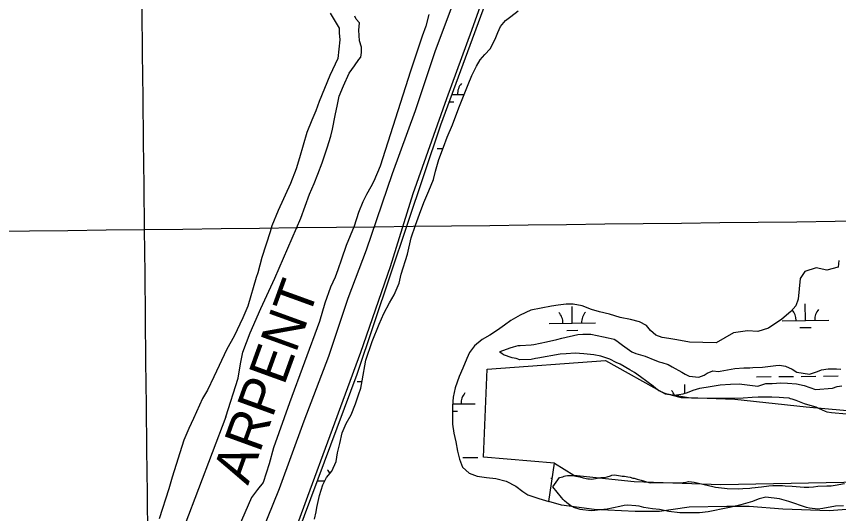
# Model space of a CAD drawing. Extents: x 3683613 to 3738215, y 469626 to 495384.
# Drawn here: x 3713936 to 3715706, y 480796 to 481865 of the extents above; entities that cross this region are included whole.
import ezdxf

# ---------------------------------------------------------------- set-up
doc = ezdxf.new("R2010")
doc.units = 0
for name, color, linetype in [('V-GRID-MAJR', 7, 'Continuous'), ('V-LEVE-TOET', 7, 'Continuous'), ('V-RIVR-IDEN', 7, 'Continuous'), ('V-SITE-VEGE', 7, 'Continuous'), ('V-TOPO-SHOR', 7, 'Continuous'), ('V-WETL-SWMP', 7, 'Continuous')]:
    doc.layers.add(name, color=color, linetype=linetype)

msp = doc.modelspace()

# ---------------------------------------------------------------- linework, layer by layer
at = {"layer": 'V-GRID-MAJR'}
for points in [[(3714284.1, 475347.8), (3714211.8, 481406.4), (3714139.5, 487466.8), (3714067.2, 493527.3), (3714067.2, 493529.2)], [(3687787.4, 481100.8), (3693072.3, 481160.4), (3698357.2, 481220.7), (3703642.1, 481281.8), (3708927, 481343.7), (3714211.8, 481406.4), (3719496.7, 481469.8)]]:
    msp.add_spline(points, degree=3, dxfattribs=at)
at = {"layer": 'V-LEVE-TOET'}
for points in [[(3714480.4, 480605.1), (3714563.4, 480832.6), (3714611.2, 480963.3), (3714677.4, 481142.6), (3714741.1, 481327.1), (3714790.2, 481483.5), (3714862.3, 481688.1), (3714916.7, 481834.9), (3714975.8, 482002.8), (3715026, 482132), (3715070.5, 482254.6), (3715115.5, 482375.2), (3715146.9, 482465.4), (3715192.3, 482597), (3715235.5, 482715.2), (3715275.7, 482836.8), (3715322.1, 482973.7), (3715356.7, 483078.1), (3715404, 483219.2)], [(3715325.8, 483165), (3715288.4, 483045.3), (3715241.6, 482907.1), (3715187.6, 482757.8), (3715136.5, 482627.6), (3715093.9, 482495.1), (3715046.1, 482358.7), (3714990.4, 482192.3), (3714938.4, 482053), (3714875.9, 481894.2), (3714836.5, 481788.8), (3714794.4, 481661.5), (3714744.7, 481526.1), (3714689, 481361.6), (3714649.6, 481258.1), (3714607.9, 481133.2), (3714554.9, 480993.9), (3714501.9, 480848.4), (3714439.5, 480694.4)]]:
    msp.add_lwpolyline(points, dxfattribs=at)
at = {"layer": 'V-SITE-VEGE'}
for p, q in [((3714611.4, 481871.6), (3714630.9, 481839.5)), ((3714630.9, 481839.5), (3714630.7, 481829.5)), ((3714630.7, 481829.5), (3714632.1, 481814.4)), ((3714632.1, 481814.4), (3714628, 481774.4)), ((3714628, 481774.4), (3714610.6, 481737.9)), ((3714610.6, 481737.9), (3714587.8, 481681.5)), ((3714587.8, 481681.5), (3714580.7, 481661.6)), ((3714580.7, 481661.6), (3714572, 481641.7)), ((3714572, 481641.7), (3714561.4, 481615.2)), ((3714561.4, 481615.2), (3714545.4, 481560.3)), ((3714545.4, 481560.3), (3714538.2, 481537.1)), ((3714538.2, 481537.1), (3714525.9, 481505.5)), ((3714525.9, 481505.5), (3714499.8, 481447.5)), ((3714499.8, 481447.5), (3714485.8, 481414.4)), ((3714485.8, 481414.4), (3714482.2, 481401.1)), ((3714482.2, 481401.1), (3714464.4, 481346.3)), ((3714464.4, 481346.3), (3714455.4, 481313)), ((3714451.9, 481303), (3714434, 481241.5)), ((3714455.4, 481313), (3714451.9, 481303)), ((3714434, 481241.5), (3714423.5, 481216.7)), ((3714423.5, 481216.7), (3714404.4, 481176.9)), ((3714404.4, 481176.9), (3714388.8, 481148.8)), ((3714388.8, 481148.8), (3714360.9, 481089.2)), ((3714360.9, 481089.2), (3714347, 481061)), ((3714347, 481061), (3714336.7, 481042.8)), ((3714336.7, 481042.8), (3714317.5, 480999.7)), ((3714317.5, 480999.7), (3714307, 480978.2)), ((3714307, 480978.2), (3714296.5, 480953.3)), ((3714296.5, 480953.3), (3714271.6, 480873.6)), ((3714271.6, 480873.6), (3714264.4, 480848.7)), ((3714264.4, 480848.7), (3714243.2, 480783.9))]:
    msp.add_line(p, q, dxfattribs=at)
for points in [[(3715003.5, 481130.3), (3714984.7, 481136.7), (3714980.6, 481139.6), (3714977.7, 481141.9), (3714977.7, 481144.2), (3714998.7, 481152), (3715005.7, 481153.8), (3715016.3, 481156.8), (3715020.4, 481156.8), (3715043.8, 481158.7), (3715049.6, 481159.3), (3715077.1, 481164.7), (3715099.4, 481169.5), (3715109.9, 481172.5), (3715144.4, 481180.3), (3715155, 481181), (3715172.5, 481181.1), (3715200.1, 481175.4), (3715210.1, 481173.7), (3715222.4, 481170.8), (3715228.3, 481167.3), (3715232.4, 481164.4), (3715240.6, 481157.5), (3715260.6, 481143.5), (3715269.4, 481139.5), (3715289.4, 481133.7), (3715310.5, 481125.1), (3715319.9, 481121.6), (3715325.2, 481120.5), (3715339.3, 481116.4), (3715347.5, 481111.2), (3715368.1, 481099.6), (3715375.7, 481095), (3715383.9, 481090.9), (3715405, 481088.7), (3715416.2, 481092.9), (3715422.6, 481097.6), (3715435.4, 481102.3), (3715447.2, 481101.2), (3715451.2, 481101.8), (3715482.3, 481107.3), (3715501.6, 481108.6), (3715515.1, 481109.2), (3715521.5, 481109.3), (3715542, 481110.6), (3715570.7, 481114.2), (3715578.9, 481114.3), (3715591.8, 481112.6), (3715605.9, 481106.3), (3715615.9, 481099.3), (3715643.4, 481095.3), (3715660.4, 481100.7), (3715669.2, 481104.3), (3715683.2, 481106.7), (3715701.4, 481106.8), (3715710.7, 481105.7)], [(3715723, 481009.1), (3715690.8, 481011.8), (3715681.4, 481013.5), (3715677.9, 481014.7), (3715664.4, 481020.5), (3715657.3, 481024), (3715645, 481028), (3715632.7, 481031.4), (3715614.5, 481038.9), (3715605.7, 481041.8), (3715602.1, 481042.4), (3715599.2, 481043.5), (3715586.9, 481044.6), (3715578.1, 481045.2), (3715562.3, 481045.7), (3715533, 481045.5), (3715520.1, 481044.8), (3715500.2, 481043.5), (3715425.2, 481043.1), (3715388.9, 481043.5), (3715372.5, 481044.6), (3715367.8, 481044.5), (3715348.5, 481049.1), (3715336.7, 481052.6), (3715330.3, 481054.3), (3715326.1, 481056.6), (3715319.1, 481059.5), (3715312, 481065.3), (3715306.7, 481069.4), (3715279.1, 481089.7), (3715266.2, 481099), (3715256.7, 481104.8), (3715235.6, 481117), (3715226.8, 481120.5), (3715213.3, 481127.4), (3715193.9, 481133.8), (3715179.2, 481136.6), (3715157.5, 481138.8), (3715138.8, 481140.5), (3715119.5, 481139.2), (3715106.6, 481138.5), (3715058.6, 481129.5), (3715053.3, 481128.8), (3715044, 481127), (3715020, 481126.3), (3715011.7, 481128.6), (3715003.5, 481130.3)], [(3715109, 480873.4), (3715111.9, 480874.6), (3715115.4, 480875.8), (3715117.7, 480876.4), (3715122.4, 480877), (3715134.7, 480877), (3715140, 480875.9), (3715148.8, 480874.2), (3715155.8, 480872.5), (3715165.8, 480870.2), (3715169.9, 480870.2), (3715174.6, 480869.6), (3715193.9, 480872.7), (3715200.9, 480873.3), (3715207.4, 480874.5), (3715215, 480876.9), (3715217.9, 480878.1), (3715223.2, 480878.7), (3715236.1, 480876.4), (3715240.2, 480875.9), (3715244.8, 480875.9), (3715252.5, 480874.8), (3715257.2, 480873.6), (3715263, 480871.9), (3715266, 480871.9), (3715272.4, 480869.6), (3715275.4, 480868.5), (3715277.7, 480867.9), (3715281.2, 480867.3), (3715297.1, 480862.2), (3715300, 480861.6), (3715371.5, 480862), (3715377.9, 480863.2), (3715382.6, 480864.4), (3715389, 480863.9), (3715394.9, 480862.7), (3715434.8, 480853.6), (3715440.6, 480852.4), (3715460, 480850.2), (3715465.8, 480849.7), (3715489.9, 480848.6), (3715499.8, 480849.3), (3715515.1, 480849.9), (3715519.1, 480850.5), (3715539.6, 480853), (3715555.4, 480855.4), (3715564.2, 480856.1), (3715585.3, 480855.6), (3715590.6, 480855.1), (3715605.8, 480854.6), (3715631.6, 480852.4), (3715641.6, 480852.4), (3715651.5, 480853.1), (3715660.9, 480854.3), (3715680.8, 480855), (3715689.6, 480855), (3715698.4, 480856.3), (3715718.3, 480859.9)], [(3715716.2, 480811.8), (3715699.2, 480811.2), (3715671.7, 480806.3), (3715661.2, 480805.1), (3715643, 480807.3), (3715636.6, 480808.5), (3715598.4, 480821.1), (3715579, 480826.9), (3715549.1, 480830.8), (3715535.1, 480827.2), (3715525.8, 480823.6), (3715520.5, 480821.3), (3715495.3, 480814.1), (3715474.3, 480809.3), (3715467.3, 480807.5), (3715425.1, 480799), (3715406.4, 480797.2), (3715364.2, 480796.9), (3715340.2, 480799.7), (3715320.2, 480804.3), (3715305.6, 480805.4), (3715286.8, 480808.2), (3715276.3, 480811.1), (3715269.2, 480812.2), (3715251.7, 480813.3), (3715244, 480812.6), (3715235.3, 480810.8), (3715207.8, 480804.8), (3715193.1, 480803.6), (3715175, 480801.7), (3715167.4, 480802.2), (3715155.1, 480803.3), (3715149.8, 480804.5), (3715135.7, 480808.5), (3715133.9, 480809.7), (3715129.8, 480812), (3715121, 480818.4), (3715115.7, 480823), (3715113.3, 480825.9), (3715109.2, 480830), (3715090.9, 480852.8), (3715105.4, 480872.8), (3715109, 480873.4)]]:
    msp.add_lwpolyline(points, dxfattribs=at)
at = {"layer": 'V-TOPO-SHOR'}
for p, q in [((3715706.5, 481340), (3715704.7, 481325.5)), ((3715657.6, 481323.6), (3715633.2, 481316.3)), ((3715680.2, 481319), (3715657.6, 481323.6)), ((3715704.7, 481325.5), (3715680.2, 481319)), ((3715633.2, 481316.3), (3715623.1, 481301.3)), ((3715623.1, 481301.3), (3715619, 481256.8)), ((3715619, 481256.8), (3715613.7, 481242.3)), ((3715043.4, 481232.8), (3715020.5, 481222.5)), ((3715087.6, 481241.2), (3715043.4, 481232.8)), ((3715102.4, 481243.8), (3715087.6, 481241.2)), ((3715119.7, 481246), (3715102.4, 481243.8)), ((3715134.5, 481245.6), (3715119.7, 481246)), ((3715153.8, 481242.1), (3715134.5, 481245.6)), ((3715174.2, 481234.6), (3715153.8, 481242.1)), ((3715191.1, 481229.6), (3715174.2, 481234.6)), ((3715613.7, 481242.3), (3715603.3, 481230.1)), ((3715020.5, 481222.5), (3715000.2, 481210.7)), ((3715213, 481224.1), (3715191.1, 481229.6)), ((3715236, 481217.1), (3715213, 481224.1)), ((3715257.9, 481213.1), (3715236, 481217.1)), ((3715603.3, 481230.1), (3715583.9, 481213.3)), ((3714987, 481200.9), (3714971.8, 481189.7)), ((3715000.2, 481210.7), (3714987, 481200.9)), ((3715277.3, 481207.6), (3715257.9, 481213.1)), ((3715292.6, 481199.6), (3715277.3, 481207.6)), ((3715301.3, 481188.9), (3715292.6, 481199.6)), ((3715583.9, 481213.3), (3715555.2, 481194.2)), ((3714955.1, 481178.9), (3714938.3, 481169.6)), ((3714971.8, 481189.7), (3714955.1, 481178.9)), ((3715312.5, 481178.8), (3715301.3, 481188.9)), ((3715325.8, 481174.3), (3715312.5, 481178.8)), ((3715479.4, 481184.4), (3715442.2, 481162.6)), ((3715510.1, 481188.7), (3715479.4, 481184.4)), ((3715531.7, 481187.1), (3715510.1, 481188.7)), ((3715555.2, 481194.2), (3715531.7, 481187.1)), ((3714938.3, 481169.6), (3714922.1, 481156.3)), ((3715340.6, 481171.8), (3715325.8, 481174.3)), ((3715357.9, 481169.4), (3715340.6, 481171.8)), ((3715384.9, 481163.9), (3715357.9, 481169.4)), ((3715442.2, 481162.6), (3715384.9, 481163.9)), ((3714922.1, 481156.3), (3714911, 481142)), ((3714905.4, 481128.7), (3714896.9, 481108.3)), ((3714911, 481142), (3714905.4, 481128.7)), ((3714896.9, 481108.3), (3714888.8, 481090.4)), ((3714949.2, 481106.2), (3715204.2, 481124.6)), ((3715204.2, 481124.6), (3715332.3, 481052.8)), ((3714888.8, 481090.4), (3714880.8, 481065.9)), ((3714941.6, 480916.6), (3714949.2, 481106.2)), ((3714880.8, 481065.9), (3714876.4, 481045.5)), ((3714876.4, 481045.5), (3714874.4, 481026.2)), ((3714874.4, 481026.2), (3714875.1, 480988)), ((3714875.1, 480988), (3714877.8, 480968.1)), ((3714877.8, 480968.1), (3714882, 480949.8)), ((3714882, 480949.8), (3714885.6, 480930)), ((3714885.6, 480930), (3714889.8, 480912.2)), ((3715094, 480903.6), (3714941.6, 480916.6)), ((3714889.8, 480912.2), (3714896.5, 480895.4)), ((3714896.5, 480895.4), (3714910.4, 480882.2)), ((3714910.4, 480882.2), (3714927.7, 480876.2)), ((3714927.7, 480876.2), (3714947.6, 480873.3)), ((3714947.6, 480873.3), (3714968, 480870.8)), ((3714968, 480870.8), (3714990.4, 480864.9)), ((3714990.4, 480864.9), (3715011.3, 480854.3)), ((3715011.3, 480854.3), (3715026.2, 480843.2)), ((3715026.2, 480843.2), (3715036.9, 480836.1)), ((3715036.9, 480836.1), (3715060.4, 480828.1)), ((3715060.4, 480828.1), (3715081.8, 480821.6))]:
    msp.add_line(p, q, dxfattribs=at)
for points in [[(3716432.9, 482591.2), (3716302, 481727.2), (3716215.3, 481024.3), (3716202, 480997.6), (3716195.4, 480991), (3716172, 480981), (3716158.7, 480981), (3715788.9, 481011), (3715635.7, 481024.3), (3715482.4, 481041), (3715382.5, 481044.3), (3715332.3, 481052.8)], [(3714823.9, 481869), (3714817.3, 481843.6), (3714809.4, 481822.1), (3714784.4, 481747.2), (3714718.7, 481542.3), (3714705.6, 481510.2), (3714698.9, 481498.1), (3714689.7, 481482), (3714681.7, 481465.9), (3714672.5, 481443.2), (3714663.3, 481413.7), (3714646.2, 481372.2), (3714635.7, 481342.7), (3714627.8, 481320), (3714622.5, 481303.9), (3714611.9, 481282.5), (3714600.1, 481247.7), (3714588.3, 481208.8), (3714523.8, 481033.4), (3714489.6, 480937), (3714480.4, 480902.2), (3714473.8, 480882.1), (3714467.3, 480862), (3714455.3, 480847.3), (3714442, 480829.8), (3714398.8, 480731)], [(3714908.8, 481718.4), (3714916.3, 481737.8), (3714926.4, 481757.7), (3714934, 481771), (3714944.1, 481782.8), (3714955.7, 481795.1), (3714966.8, 481815.5), (3714972.3, 481829.8), (3714977.9, 481843.1), (3714989, 481855.8), (3715000.2, 481864.6), (3715016.4, 481876.4)], [(3714387, 481003.4), (3714413.3, 481086.4), (3714418.5, 481117.2), (3714423.7, 481142.6), (3714439.5, 481184.1), (3714461.9, 481236.4), (3714492.3, 481302), (3714548.3, 481430.5), (3714566.7, 481482.7), (3714577.3, 481505.5), (3714585.2, 481525.6), (3714594.4, 481549.7), (3714604.9, 481581.8), (3714612.8, 481607.2), (3714616.7, 481622), (3714621.9, 481651.4), (3714627.1, 481675.5), (3714631, 481692.9), (3714640.3, 481715.6), (3714652.2, 481742.4), (3714664.1, 481758.5), (3714673.4, 481771.9), (3714677.4, 481777.3), (3714678.6, 481786.7), (3714678.6, 481798.7), (3714674.5, 481812), (3714673, 481834.8), (3714674.3, 481850.8), (3714667.5, 481858.8), (3714664.8, 481865.4)], [(3714577.9, 480783.1), (3714581.3, 480799.5), (3714582.8, 480808.6), (3714588.3, 480834.6), (3714595.3, 480857.6), (3714603.8, 480872.9), (3714615, 480886.7), (3714624, 480907.6), (3714627.5, 480926), (3714632, 480946.4), (3714636.9, 480969.3), (3714645.5, 480989.2), (3714656.6, 481007.6), (3714666.1, 481031.6), (3714672.1, 481050.5), (3714677.6, 481065.3), (3714680.6, 481080.6), (3714688.5, 481125.5), (3714702, 481165.8), (3714716.6, 481202.5), (3714726.7, 481225.5), (3714739.3, 481249), (3714749.4, 481265.8), (3714759.9, 481290.8), (3714763.9, 481310.2), (3714777.9, 481353.1), (3714785.8, 481388.8), (3714794.9, 481415.8), (3714803.4, 481439.3), (3714812.9, 481464.3), (3714823.5, 481489.8), (3714833.5, 481513.8), (3714838, 481532.1), (3714845.5, 481556.6), (3714855.6, 481583.7), (3714863.6, 481605.1), (3714874.6, 481631.7), (3714888.7, 481668.4), (3714899.7, 481696.5), (3714908.8, 481718.4)], [(3714387, 481003.4), (3714239.9, 480616.3), (3714175.5, 480434.1), (3714121.6, 480237.8), (3714069.9, 480106), (3714051.5, 480059.1), (3713998.4, 479891.4), (3713915.7, 479694.3), (3713818, 479444.4), (3713714.6, 479161.1), (3713606.6, 478799.5), (3713600.6, 478779), (3713583.6, 478751.7), (3713558.4, 478713), (3713429.8, 478590.2), (3713247.1, 478409.2), (3713013.4, 478169.2), (3712849.1, 478025.3), (3712705.2, 477892.7), (3712542.7, 477738.7), (3712337.7, 477562.9), (3712153.5, 477382.5), (3712043.8, 477284.2)], [(3715094, 480903.6), (3715136, 480877.7), (3715265.9, 480864.4), (3715452.4, 480857.7), (3715792.3, 480864.4), (3716078.8, 480844.4), (3716145.4, 480817.8), (3716165.4, 480787.8), (3716182, 480744.5), (3716165.4, 480644.5), (3716142.1, 480441.3), (3716132, 480323.9)], [(3715945.5, 480784.4), (3715858.9, 480811.1), (3715768.9, 480807.8), (3715685.6, 480801.1), (3715585.5, 480805), (3715513, 480810.4), (3715465.3, 480810.4), (3715384.1, 480809.4), (3715320.2, 480799.6), (3715268.3, 480799.6), (3715179.5, 480803.9), (3715109.1, 480813.7), (3715081.8, 480821.6)]]:
    msp.add_lwpolyline(points, dxfattribs=at)
at = {"layer": 'V-WETL-SWMP'}
for p, q in [((3715028.3, 482119.7), (3714849, 481631)), ((3714977.9, 481843.1), (3714989, 481855.8)), ((3714989, 481855.8), (3715000.2, 481864.6)), ((3714972.3, 481829.8), (3714977.9, 481843.1)), ((3714955.7, 481795.1), (3714966.8, 481815.5)), ((3714966.8, 481815.5), (3714972.3, 481829.8)), ((3714934, 481771), (3714944.1, 481782.8)), ((3714944.1, 481782.8), (3714955.7, 481795.1)), ((3714926.4, 481757.7), (3714934, 481771)), ((3714916.3, 481737.8), (3714926.4, 481757.7)), ((3714908.8, 481718.4), (3714916.3, 481737.8)), ((3714899.7, 481696.5), (3714908.8, 481718.4)), ((3714873, 481696.5), (3714899.9, 481696.9)), ((3714888.7, 481668.4), (3714899.7, 481696.5)), ((3714867.3, 481681), (3714877.6, 481681.2)), ((3714874.6, 481631.7), (3714888.7, 481668.4)), ((3714849, 481631), (3714668.6, 481094.5)), ((3714863.6, 481605.1), (3714874.6, 481631.7)), ((3714855.6, 481583.7), (3714863.6, 481605.1)), ((3714841.4, 481580.7), (3714854.5, 481580.9)), ((3714845.5, 481556.6), (3714855.6, 481583.7)), ((3714838, 481532.1), (3714845.5, 481556.6)), ((3714833.5, 481513.8), (3714838, 481532.1)), ((3714823.5, 481489.8), (3714833.5, 481513.8)), ((3714812.9, 481464.3), (3714823.5, 481489.8)), ((3714803.4, 481439.3), (3714812.9, 481464.3)), ((3714794.9, 481415.8), (3714803.4, 481439.3)), ((3714785.8, 481388.8), (3714794.9, 481415.8)), ((3714777.9, 481353.1), (3714785.8, 481388.8)), ((3714763.9, 481310.2), (3714777.9, 481353.1)), ((3715706.5, 481340), (3715704.7, 481325.5)), ((3715657.6, 481323.6), (3715633.2, 481316.3)), ((3715680.2, 481319), (3715657.6, 481323.6)), ((3715704.7, 481325.5), (3715680.2, 481319)), ((3714759.9, 481290.8), (3714763.9, 481310.2)), ((3715633.2, 481316.3), (3715623.1, 481301.3)), ((3714749.4, 481265.8), (3714759.9, 481290.8)), ((3715623.1, 481301.3), (3715619, 481256.8)), ((3714726.7, 481225.5), (3714739.3, 481249)), ((3714739.3, 481249), (3714749.4, 481265.8)), ((3715619, 481256.8), (3715613.7, 481242.3)), ((3715043.4, 481232.8), (3715020.5, 481222.5)), ((3715087.6, 481241.2), (3715043.4, 481232.8)), ((3715102.4, 481243.8), (3715087.6, 481241.2)), ((3715119.7, 481246), (3715102.4, 481243.8)), ((3715134.5, 481245.6), (3715119.7, 481246)), ((3715132.6, 481205), (3715132.2, 481241)), ((3715153.8, 481242.1), (3715134.5, 481245.6)), ((3715174.2, 481234.6), (3715153.8, 481242.1)), ((3715191.1, 481229.6), (3715174.2, 481234.6)), ((3715613.7, 481242.3), (3715603.3, 481230.1)), ((3715634.5, 481210.8), (3715634.1, 481246.8)), ((3714716.6, 481202.5), (3714726.7, 481225.5)), ((3715020.5, 481222.5), (3715000.2, 481210.7)), ((3715213, 481224.1), (3715191.1, 481229.6)), ((3715236, 481217.1), (3715213, 481224.1)), ((3715257.9, 481213.1), (3715236, 481217.1)), ((3715603.3, 481230.1), (3715583.9, 481213.3)), ((3714702, 481165.8), (3714716.6, 481202.5)), ((3714987, 481200.9), (3714971.8, 481189.7)), ((3715000.2, 481210.7), (3714987, 481200.9)), ((3715082.6, 481204.4), (3715182.6, 481205.6)), ((3715277.3, 481207.6), (3715257.9, 481213.1)), ((3715292.6, 481199.6), (3715277.3, 481207.6)), ((3715301.3, 481188.9), (3715292.6, 481199.6)), ((3715583.9, 481213.3), (3715555.2, 481194.2)), ((3715584.5, 481210.3), (3715684.5, 481211.4)), ((3714955.1, 481178.9), (3714938.3, 481169.6)), ((3714971.8, 481189.7), (3714955.1, 481178.9)), ((3715120.8, 481189.4), (3715144.8, 481189.7)), ((3715312.5, 481178.8), (3715301.3, 481188.9)), ((3715325.8, 481174.3), (3715312.5, 481178.8)), ((3715479.4, 481184.4), (3715442.2, 481162.6)), ((3715510.1, 481188.7), (3715479.4, 481184.4)), ((3715531.7, 481187.1), (3715510.1, 481188.7)), ((3715555.2, 481194.2), (3715531.7, 481187.1)), ((3715622.7, 481195.3), (3715646.7, 481195.5)), ((3714688.5, 481125.5), (3714702, 481165.8)), ((3714938.3, 481169.6), (3714922.1, 481156.3)), ((3715340.6, 481171.8), (3715325.8, 481174.3)), ((3715357.9, 481169.4), (3715340.6, 481171.8)), ((3715384.9, 481163.9), (3715357.9, 481169.4)), ((3715442.2, 481162.6), (3715384.9, 481163.9)), ((3714922.1, 481156.3), (3714911, 481142)), ((3714680.6, 481080.6), (3714688.5, 481125.5)), ((3714905.4, 481128.7), (3714896.9, 481108.3)), ((3714911, 481142), (3714905.4, 481128.7)), ((3714896.9, 481108.3), (3714888.8, 481090.4)), ((3714949.2, 481106.2), (3715204.2, 481124.6)), ((3715204.2, 481124.6), (3715332.3, 481052.8)), ((3714668.6, 481094.5), (3714467.8, 480555.5)), ((3714888.8, 481090.4), (3714880.8, 481065.9)), ((3714941.6, 480916.6), (3714949.2, 481106.2)), ((3715529, 481089.5), (3715561, 481089.9)), ((3715577, 481090.1), (3715609, 481090.5)), ((3715625, 481090.6), (3715657, 481091)), ((3715673, 481091.2), (3715705, 481091.6)), ((3714669.3, 481079.5), (3714680.4, 481079.7)), ((3714677.6, 481065.3), (3714680.6, 481080.6)), ((3715374.9, 481054.2), (3715374.6, 481073)), ((3715429.5, 481068.9), (3715451.2, 481072)), ((3715451.2, 481072), (3715472.9, 481073.8)), ((3715472.9, 481073.8), (3715491.6, 481074.5)), ((3715491.6, 481074.5), (3715532, 481069.5)), ((3715532, 481069.5), (3715549, 481075.4)), ((3715549, 481075.4), (3715563.1, 481075.5)), ((3715563.1, 481075.5), (3715581.2, 481076.8)), ((3715581.2, 481076.8), (3715595.9, 481075.7)), ((3715595.9, 481075.7), (3715615.2, 481074.7)), ((3715615.2, 481074.7), (3715631.6, 481071.2)), ((3714672.1, 481050.5), (3714677.6, 481065.3)), ((3714880.8, 481065.9), (3714876.4, 481045.5)), ((3715371.6, 481053.3), (3715380.4, 481055.7)), ((3715380.4, 481055.7), (3715392.7, 481061.1)), ((3715392.7, 481061.1), (3715407.3, 481065.3)), ((3715407.3, 481065.3), (3715429.5, 481068.9)), ((3715631.6, 481071.2), (3715656.3, 481062.6)), ((3715656.3, 481062.6), (3715692.6, 481065.1)), ((3715692.6, 481065.1), (3715703.1, 481068.7)), ((3715703.1, 481068.7), (3715713.1, 481069.9)), ((3714666.1, 481031.6), (3714672.1, 481050.5)), ((3714876.4, 481045.5), (3714874.4, 481026.2)), ((3715332.3, 481052.8), (3715351.7, 481050.3)), ((3715351.7, 481050.3), (3715362.3, 481051.5)), ((3715362.3, 481051.5), (3715371.6, 481053.3)), ((3714656.6, 481007.6), (3714666.1, 481031.6)), ((3714874.4, 481026.2), (3714875.1, 480988)), ((3714874.9, 481031.2), (3714923.2, 481031.7)), ((3714645.5, 480989.2), (3714656.6, 481007.6)), ((3714874.6, 481015.7), (3714885.4, 481015.9)), ((3714636.9, 480969.3), (3714645.5, 480989.2)), ((3714875.1, 480988), (3714877.8, 480968.1)), ((3714632, 480946.4), (3714636.9, 480969.3)), ((3714877.8, 480968.1), (3714882, 480949.8)), ((3714882, 480949.8), (3714885.6, 480930)), ((3714627.5, 480926), (3714632, 480946.4)), ((3714624, 480907.6), (3714627.5, 480926)), ((3714885.6, 480930), (3714889.8, 480912.2)), ((3714897.1, 480916), (3714929.1, 480916.4)), ((3715094, 480903.6), (3714941.6, 480916.6)), ((3714615, 480886.7), (3714624, 480907.6)), ((3714889.8, 480912.2), (3714896.5, 480895.4)), ((3714896.5, 480895.4), (3714910.4, 480882.2)), ((3715081.8, 480821.6), (3715094, 480903.6)), ((3714603.8, 480872.9), (3714615, 480886.7)), ((3714910.4, 480882.2), (3714927.7, 480876.2)), ((3714584.6, 480865.9), (3714600, 480866.1)), ((3714595.3, 480857.6), (3714603.8, 480872.9)), ((3714927.7, 480876.2), (3714947.6, 480873.3)), ((3714947.6, 480873.3), (3714968, 480870.8)), ((3714968, 480870.8), (3714990.4, 480864.9)), ((3714990.4, 480864.9), (3715011.3, 480854.3)), ((3715086.5, 480871.8), (3715089.2, 480871.8)), ((3714588.3, 480834.6), (3714595.3, 480857.6)), ((3715011.3, 480854.3), (3715026.2, 480843.2)), ((3715026.2, 480843.2), (3715036.9, 480836.1)), ((3714582.8, 480808.6), (3714588.3, 480834.6)), ((3715036.9, 480836.1), (3715060.4, 480828.1)), ((3715060.4, 480828.1), (3715081.8, 480821.6)), ((3714581.3, 480799.5), (3714582.8, 480808.6)), ((3714577.9, 480783.1), (3714581.3, 480799.5))]:
    msp.add_line(p, q, dxfattribs=at)
for centre, start, end in [((3714920.7, 481697.6), 139.8949, 181.4385), ((3715579.2, 481210.7), 359.8949, 40.2694), ((3715689.7, 481212), 139.8949, 181.4385), ((3715077.4, 481204.8), 359.8949, 41.4385), ((3715187.8, 481206.1), 139.8949, 181.4385), ((3714928.4, 481032.3), 139.8949, 181.4385), ((3715319.8, 481036.8), 22.5847, 41.4385), ((3714579.4, 480866.3), 26.0619, 41.4385)]:
    msp.add_arc(centre, 35.2, start, end, dxfattribs=at)

# ---------------------------------------------------------------- texts
at = {"layer": 'V-RIVR-IDEN'}
msp.add_text('ARPENT', height=83, rotation=70.0896, dxfattribs=at).set_placement((3714434.5, 480854.8))

doc.saveas('drawing.dxf')
